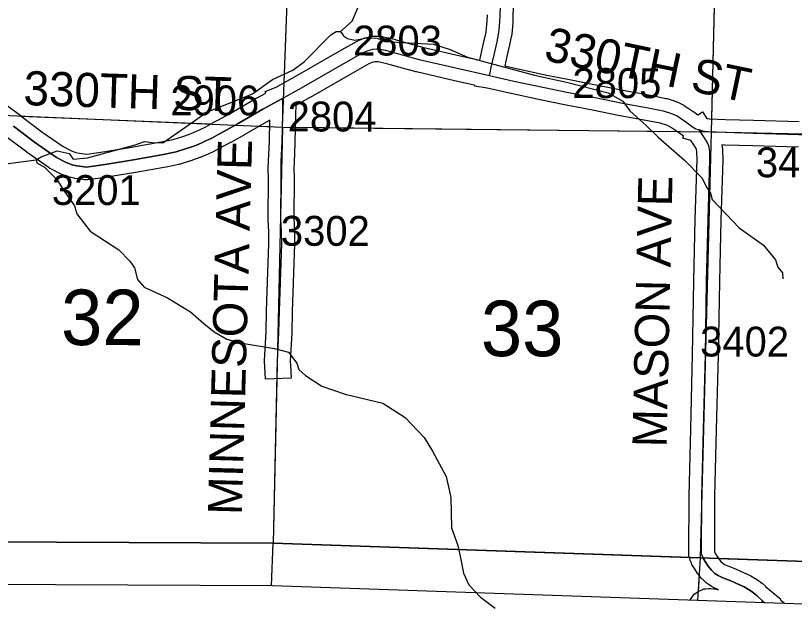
# Model space of a CAD drawing. Extents: x -157.2 to -99.3, y 12.2 to 46.2.
# Drawn here: x -121.887 to -120.062, y 16.098 to 17.522 of the extents above; entities that cross this region are included whole.
import ezdxf

# ---------------------------------------------------------------- set-up
doc = ezdxf.new("R2010")
doc.units = 0
for name, color, linetype in [('tdCoClipBndry', 7, 'Continuous'), ('tdCoCoBndry', 7, 'Continuous'), ('tdCoCoBndryPart', 7, 'Continuous'), ('tdCoHydroRiver', 7, 'Continuous'), ('tdCoSecRdNmbr', 7, 'Continuous'), ('tdCoSecRdTxt', 7, 'Continuous'), ('tdCoSecRteBand', 7, 'Continuous'), ('tdCoSecRteCL', 7, 'Continuous'), ('tdCoSectLine', 7, 'Continuous'), ('tdCoSectLinePart', 7, 'Continuous'), ('tdCoSectNmbr', 7, 'Continuous'), ('tdCoSurfGravel', 7, 'Continuous'), ('tdCoTwpBndryShd', 7, 'Continuous')]:
    doc.layers.add(name, color=color, linetype=linetype)

msp = doc.modelspace()

# ---------------------------------------------------------------- linework, layer by layer
at = {"layer": 'tdCoClipBndry'}
msp.add_lwpolyline([(-111.0246, 22.9691), (-111.0434, 22.5326), (-111.0561, 21.9745), (-111.0719, 20.984), (-111.0771, 19.9837), (-111.1462, 17.9819), (-111.1912, 16.9821), (-111.2294, 15.99), (-111.2338, 15.9645), (-111.2494, 15.9338), (-111.2745, 15.9103), (-111.3062, 15.8966), (-111.3319, 15.894), (-114.3202, 15.9719), (-115.3257, 16.007), (-116.3394, 16.0334), (-117.2968, 16.0725), (-118.2968, 16.0994), (-119.2937, 16.1176), (-121.2846, 16.1857), (-122.302, 16.1905), (-125.2749, 16.2789)], dxfattribs=at)
at = {"layer": 'tdCoCoBndry'}
msp.add_lwpolyline([(-125.2718, 16.3788), (-124.2853, 16.348), (-123.2872, 16.3208), (-122.2991, 16.2904), (-121.2827, 16.2857), (-120.2826, 16.2516), (-119.2903, 16.2175), (-118.2945, 16.1993), (-117.2934, 16.1724), (-116.3354, 16.1333), (-115.3226, 16.1069), (-114.3176, 16.0718), (-113.322, 16.0489), (-112.3179, 16.0198), (-111.3293, 15.9939)], dxfattribs=at)
at = {"layer": 'tdCoCoBndryPart'}
for points in [[(-122.8647, 16.3078), (-122.2991, 16.2904), (-121.2827, 16.2857), (-120.3079, 16.2525)], [(-120.2401, 16.2502), (-119.3204, 16.2186)]]:
    msp.add_lwpolyline(points, dxfattribs=at)
at = {"layer": 'tdCoHydroRiver'}
for points in [[(-121.1256, 17.4844), (-121.0982, 17.5089), (-121.0847, 17.5401), (-121.0686, 17.6091), (-121.0588, 17.6214), (-121.0188, 17.6977), (-120.986, 17.7441), (-120.9355, 17.8012), (-120.906, 17.843), (-120.8574, 17.8874), (-120.7868, 17.9313), (-120.748, 17.9649), (-120.7219, 17.9973), (-120.6995, 18.0662), (-120.6763, 18.1066), (-120.6627, 18.1441)], [(-121.7891, 17.2051), (-121.7608, 17.1985), (-121.7516, 17.1857), (-121.7183, 17.1885), (-121.6065, 17.219), (-121.5841, 17.2267), (-121.5667, 17.2249), (-121.5415, 17.2242), (-121.4385, 17.2956), (-121.3316, 17.3385), (-121.2849, 17.3719), (-121.237, 17.3943), (-121.2096, 17.4141), (-121.1479, 17.4771), (-121.1351, 17.4846), (-121.1256, 17.4844)], [(-121.1256, 17.4844), (-121.118, 17.4747), (-121.1087, 17.4681), (-121.0915, 17.4645), (-121.0645, 17.4701), (-121.0393, 17.4694), (-121.0221, 17.461), (-120.9071, 17.4548), (-120.868, 17.4426), (-120.8274, 17.4242), (-120.6708, 17.382), (-120.5955, 17.3658), (-120.4983, 17.3411), (-120.4641, 17.3212), (-120.4474, 17.2986), (-120.4088, 17.2644), (-120.3812, 17.2369), (-120.3195, 17.1831), (-120.2781, 17.1409), (-120.2676, 17.1201), (-120.2585, 17.1057), (-120.2542, 17.0914), (-120.1913, 17.025), (-120.134, 16.9839), (-120.1065, 16.9501), (-120.1007, 16.9325), (-120.09, 16.9196), (-120.0888, 16.9054)], [(-121.838, 17.1837), (-121.8266, 17.1907), (-121.7891, 17.2051)], [(-121.9093, 17.1747), (-121.838, 17.1837)], [(-121.838, 17.1837), (-121.8365, 17.1772), (-121.8189, 17.1667), (-121.7902, 17.138)], [(-121.7902, 17.138), (-121.7734, 17.1121), (-121.7488, 17.0765), (-121.7429, 17.0572), (-121.7121, 17.0166), (-121.6448, 16.9732), (-121.6185, 16.947), (-121.6078, 16.9309), (-121.6007, 16.9039), (-121.5854, 16.8861), (-121.5308, 16.861), (-121.4765, 16.8279), (-121.4457, 16.8003), (-121.421, 16.7807), (-121.3914, 16.7641), (-121.3601, 16.7553), (-121.28, 16.7421), (-121.2471, 16.7333), (-121.2273, 16.7075), (-121.2229, 16.6932), (-121.2075, 16.6786), (-121.1688, 16.6538), (-121.114, 16.635), (-121.0263, 16.6137), (-120.9735, 16.5807), (-120.929, 16.5337), (-120.9094, 16.5016), (-120.8778, 16.4423), (-120.8665, 16.3931), (-120.8653, 16.3221), (-120.8507, 16.2806), (-120.845, 16.2552), (-120.8367, 16.2155), (-120.8248, 16.1884), (-120.7972, 16.1592), (-120.763, 16.134)]]:
    msp.add_lwpolyline(points, dxfattribs=at)
at = {"layer": 'tdCoSecRteBand'}
for points in [[(-120.7165, 17.641), (-120.7212, 17.5217), (-120.7217, 17.5063), (-120.7217, 17.5056), (-120.7218, 17.5048), (-120.7233, 17.4868), (-120.7233, 17.4861), (-120.7234, 17.4854), (-120.7249, 17.474), (-120.7251, 17.4729), (-120.7253, 17.4718), (-120.729, 17.454), (-120.729, 17.4538), (-120.7291, 17.4536), (-120.7353, 17.4262), (-120.7353, 17.4261), (-120.7353, 17.4259), (-120.7404, 17.404), (-120.713, 17.3978), (-120.6416, 17.3826), (-120.5889, 17.372), (-120.5231, 17.3592), (-120.523, 17.3592), (-120.5229, 17.3592), (-120.4591, 17.3462), (-120.3951, 17.3347), (-120.3947, 17.3346), (-120.3944, 17.3345), (-120.363, 17.3281), (-120.3616, 17.3278), (-120.3602, 17.3274), (-120.3434, 17.3222), (-120.3428, 17.322), (-120.3421, 17.3218), (-120.336, 17.3195), (-120.3346, 17.3191), (-120.3333, 17.3184), (-120.3239, 17.314), (-120.3217, 17.313), (-120.3198, 17.3116), (-120.2993, 17.2976), (-120.2989, 17.2973), (-120.2985, 17.297), (-120.288, 17.2893), (-120.2774, 17.2964), (-120.2669, 17.2807), (-120.2668, 17.2807), (-120.2619, 17.2801), (-120.2233, 17.2786), (-120.1578, 17.2767), (-120.0504, 17.2735)], [(-121.7206, 17.1972), (-121.7133, 17.198), (-121.6768, 17.2038), (-121.6768, 17.2038), (-121.6767, 17.2038), (-121.615, 17.2134), (-121.5457, 17.2261), (-121.5174, 17.2319), (-121.495, 17.2389), (-121.4833, 17.2429), (-121.4734, 17.2465), (-121.4608, 17.2517), (-121.4543, 17.2551), (-121.454, 17.2552), (-121.4538, 17.2554), (-121.4408, 17.2617), (-121.4244, 17.2707), (-121.424, 17.271), (-121.4236, 17.2712), (-121.411, 17.2776), (-121.3797, 17.295), (-121.3225, 17.3283), (-121.3223, 17.3285), (-121.322, 17.3286), (-121.3005, 17.3406), (-121.3019, 17.344), (-121.2758, 17.3544), (-121.2262, 17.382), (-121.1214, 17.4424), (-121.1213, 17.4424), (-121.1211, 17.4425), (-121.0866, 17.462), (-121.0849, 17.4629), (-121.0831, 17.4636), (-121.0715, 17.4683), (-121.0698, 17.469), (-121.068, 17.4695), (-121.0569, 17.4725), (-121.0536, 17.4734), (-121.0501, 17.4735), (-121.042, 17.4737), (-121.041, 17.4737), (-121.0401, 17.4737), (-121.0324, 17.4735), (-121.03, 17.4734), (-121.0275, 17.4729), (-121.014, 17.4702), (-121.0131, 17.47), (-121.0123, 17.4698), (-120.9962, 17.4656), (-120.996, 17.4655), (-120.9958, 17.4655), (-120.9333, 17.4481), (-120.845, 17.4278), (-120.799, 17.4174), (-120.7938, 17.4395), (-120.7877, 17.4665), (-120.7843, 17.4829), (-120.783, 17.4924), (-120.7817, 17.509), (-120.7812, 17.5238)], [(-120.3068, 16.1523), (-120.3064, 16.1532), (-120.304, 16.1565), (-120.2998, 16.1622), (-120.2968, 16.1662), (-120.2927, 16.169), (-120.2887, 16.1718), (-120.2863, 16.1734), (-120.2836, 16.1746), (-120.2784, 16.1768), (-120.2739, 16.1787), (-120.269, 16.1792), (-120.2631, 16.1796), (-120.2609, 16.1798), (-120.2587, 16.1797), (-120.2511, 16.1792), (-120.248, 16.179), (-120.245, 16.1782), (-120.2394, 16.1766), (-120.2402, 16.1769), (-120.2414, 16.1774), (-120.2426, 16.178), (-120.2533, 16.1832), (-120.2547, 16.1839), (-120.256, 16.1847), (-120.2639, 16.1896), (-120.2664, 16.1912), (-120.2685, 16.1932), (-120.2764, 16.2006), (-120.2778, 16.2019), (-120.2791, 16.2035), (-120.2868, 16.2129), (-120.2877, 16.214), (-120.2885, 16.2152), (-120.2944, 16.2241), (-120.2946, 16.2243), (-120.2947, 16.2246), (-120.3004, 16.2334), (-120.302, 16.236), (-120.3031, 16.2388), (-120.3045, 16.2424), (-120.306, 16.2464), (-120.307, 16.2489), (-120.3075, 16.2516), (-120.3088, 16.258), (-120.3093, 16.2609), (-120.3093, 16.2638), (-120.3087, 16.3956), (-120.3087, 16.3959), (-120.3087, 16.3962), (-120.3048, 16.5538), (-120.3048, 16.5538), (-120.3048, 16.5538), (-120.3003, 16.728), (-120.2976, 16.8997), (-120.2976, 16.8999), (-120.2976, 16.9), (-120.2942, 17.045), (-120.2941, 17.0451), (-120.2941, 17.0452), (-120.2897, 17.1847), (-120.2902, 17.2018), (-120.2912, 17.2083), (-120.2923, 17.2108), (-120.2992, 17.2212), (-120.3046, 17.2291), (-120.323, 17.2347), (-120.3215, 17.2395), (-120.3337, 17.2484), (-120.3518, 17.2608), (-120.3576, 17.2636), (-120.3618, 17.2651), (-120.3765, 17.2696), (-120.406, 17.2757), (-120.4701, 17.2872), (-120.4704, 17.2873), (-120.4707, 17.2873), (-120.5347, 17.3004), (-120.6004, 17.3132), (-120.6005, 17.3132), (-120.6006, 17.3132), (-120.6536, 17.3238), (-120.6538, 17.3238), (-120.654, 17.3239), (-120.7257, 17.3392), (-120.7259, 17.3392), (-120.7261, 17.3393), (-120.7534, 17.3455), (-120.7819, 17.352), (-120.8107, 17.357), (-120.8104, 17.3584), (-120.8119, 17.3588), (-120.8583, 17.3693), (-120.8584, 17.3693), (-120.8584, 17.3694), (-120.9474, 17.3898), (-120.9481, 17.39), (-120.9487, 17.3902), (-121.0116, 17.4076), (-121.0266, 17.4115), (-121.0369, 17.4136), (-121.0411, 17.4137), (-121.0448, 17.4136), (-121.0508, 17.412), (-121.0588, 17.4087), (-121.0916, 17.3903), (-121.1965, 17.3299), (-121.1967, 17.3298), (-121.1968, 17.3297), (-121.222, 17.3157), (-121.2301, 17.3112), (-121.2305, 17.2914), (-121.2305, 17.2914), (-121.2305, 17.2914), (-121.2319, 17.2248), (-121.2319, 17.2244), (-121.232, 17.224), (-121.2342, 17.1786), (-121.2346, 17.1643), (-121.2339, 17.1423), (-121.2339, 17.1417), (-121.2339, 17.141), (-121.2349, 17.0471), (-121.2332, 17.0172), (-121.2332, 17.0165), (-121.2332, 17.0158), (-121.2329, 16.9875), (-121.2329, 16.9868), (-121.2329, 16.9861), (-121.2361, 16.8962), (-121.2384, 16.8288), (-121.2396, 16.7788), (-121.2396, 16.7784), (-121.2396, 16.778), (-121.243, 16.7124), (-121.2426, 16.7027), (-121.2412, 16.6728), (-121.3012, 16.6701), (-121.3025, 16.7001), (-121.303, 16.7112), (-121.3031, 16.7126), (-121.303, 16.714), (-121.2996, 16.7807), (-121.2983, 16.8304), (-121.2983, 16.8305), (-121.2983, 16.8306), (-121.2961, 16.8982), (-121.2961, 16.8982), (-121.2961, 16.8983), (-121.2929, 16.9876), (-121.2932, 17.0146), (-121.2948, 17.0447), (-121.2949, 17.0457), (-121.2949, 17.0467), (-121.2939, 17.141), (-121.2946, 17.1633), (-121.2947, 17.1643), (-121.2946, 17.1652), (-121.2941, 17.1808), (-121.2941, 17.181), (-121.2941, 17.1813), (-121.2919, 17.2265), (-121.2908, 17.2773), (-121.2925, 17.2764), (-121.3497, 17.243), (-121.35, 17.2428), (-121.3503, 17.2426), (-121.3824, 17.2249), (-121.3828, 17.2246), (-121.3833, 17.2244), (-121.3959, 17.218), (-121.4125, 17.2088), (-121.4131, 17.2085), (-121.4138, 17.2082), (-121.4271, 17.2016), (-121.4344, 17.1978), (-121.4356, 17.1973), (-121.4367, 17.1968), (-121.451, 17.1909), (-121.4516, 17.1906), (-121.4523, 17.1904), (-121.4631, 17.1864), (-121.4634, 17.1863), (-121.4637, 17.1862), (-121.476, 17.182), (-121.4763, 17.1819), (-121.4766, 17.1818), (-121.5008, 17.1742), (-121.5023, 17.1737), (-121.5038, 17.1734), (-121.5339, 17.1672), (-121.5342, 17.1672), (-121.5345, 17.1671), (-121.6046, 17.1543), (-121.605, 17.1542), (-121.6054, 17.1542), (-121.6675, 17.1445), (-121.7046, 17.1386), (-121.7054, 17.1385), (-121.7062, 17.1384), (-121.7178, 17.1372), (-121.7213, 17.1368), (-121.7248, 17.1373), (-121.7344, 17.1385), (-121.7349, 17.1386), (-121.7354, 17.1387), (-121.7475, 17.1406), (-121.7482, 17.1407), (-121.7489, 17.1409), (-121.7605, 17.1434), (-121.7629, 17.1439), (-121.7651, 17.1447), (-121.7784, 17.1499), (-121.7799, 17.1505), (-121.7813, 17.1512), (-121.8043, 17.1631), (-121.806, 17.164), (-121.8076, 17.1651), (-121.8594, 17.2011), (-121.8599, 17.2014), (-121.8603, 17.2018), (-121.9092, 17.2386)], [(-121.9506, 17.343), (-121.8737, 17.287), (-121.8735, 17.2868), (-121.8733, 17.2867), (-121.8247, 17.25), (-121.775, 17.2155), (-121.7552, 17.2053), (-121.7456, 17.2015), (-121.7371, 17.1997), (-121.7262, 17.198), (-121.7206, 17.1972)], [(-120.0521, 17.2135), (-120.1596, 17.2167), (-120.1596, 17.2167), (-120.1596, 17.2167), (-120.2252, 17.2187), (-120.2253, 17.2187), (-120.2254, 17.2187), (-120.2321, 17.2189), (-120.2306, 17.2093), (-120.2303, 17.2073), (-120.2302, 17.2053), (-120.2297, 17.1853), (-120.2297, 17.1845), (-120.2297, 17.1836), (-120.2342, 17.0434), (-120.2376, 16.8987), (-120.2403, 16.7269), (-120.2403, 16.7268), (-120.2403, 16.7266), (-120.2448, 16.5523), (-120.2487, 16.395), (-120.2493, 16.2664), (-120.2491, 16.2656), (-120.2485, 16.264), (-120.2482, 16.2632), (-120.2443, 16.2571), (-120.2394, 16.2497), (-120.2339, 16.243), (-120.2296, 16.239), (-120.2255, 16.2364), (-120.2175, 16.2325), (-120.2, 16.2258), (-120.1992, 16.2255), (-120.1983, 16.2251), (-120.1793, 16.2165), (-120.1793, 16.2165), (-120.1792, 16.2164), (-120.1669, 16.2108), (-120.1654, 16.2101), (-120.1641, 16.2093), (-120.1537, 16.2031), (-120.1535, 16.203), (-120.1533, 16.2029), (-120.1449, 16.1977), (-120.143, 16.1965), (-120.1412, 16.195), (-120.1383, 16.1925), (-120.1381, 16.1927), (-120.1294, 16.1849), (-120.1294, 16.1849), (-120.1292, 16.1847), (-120.1163, 16.1733), (-120.0935, 16.1551), (-120.0945, 16.1539), (-120.0933, 16.1528), (-120.0934, 16.1527), (-120.0846, 16.1447)]]:
    msp.add_lwpolyline(points, dxfattribs=at)
at = {"layer": 'tdCoSecRteCL'}
for p, q in [((-120.1386, 16.1465), (-120.1356, 16.1503)), ((-120.1356, 16.1503), (-120.131, 16.1463))]:
    msp.add_line(p, q, dxfattribs=at)
for points in [[(-120.776, 17.3814), (-120.7741, 17.3921), (-120.7719, 17.4012), (-120.7645, 17.4328), (-120.7584, 17.4602), (-120.7547, 17.4779), (-120.7532, 17.4893), (-120.7517, 17.5073), (-120.7512, 17.5228), (-120.7465, 17.6422), (-120.7455, 17.6863), (-120.7433, 17.725), (-120.7428, 17.7524), (-120.7401, 17.8449), (-120.7364, 17.9253), (-120.7342, 18.0012), (-120.7325, 18.0328), (-120.7305, 18.123), (-120.7273, 18.1983), (-120.7238, 18.305), (-120.7216, 18.3721)], [(-121.2629, 17.3273), (-121.2115, 17.3559), (-121.1064, 17.4163), (-121.0719, 17.4358), (-121.0603, 17.4405), (-121.0492, 17.4435), (-121.0411, 17.4437), (-121.0334, 17.4435), (-121.0198, 17.4408), (-121.0038, 17.4366), (-120.9407, 17.4191), (-120.8517, 17.3986), (-120.776, 17.3814)], [(-120.776, 17.3814), (-120.7195, 17.3685), (-120.6477, 17.3532), (-120.5947, 17.3426), (-120.5289, 17.3298), (-120.4647, 17.3167), (-120.4004, 17.3051), (-120.3691, 17.2987), (-120.3523, 17.2935), (-120.3461, 17.2913), (-120.3367, 17.2869), (-120.3163, 17.2728), (-120.3005, 17.2612), (-120.2924, 17.2568), (-120.2856, 17.2548)], [(-121.2629, 17.3273), (-121.3074, 17.3024), (-121.3648, 17.2689), (-121.3969, 17.2511), (-121.41, 17.2445), (-121.427, 17.2351), (-121.4406, 17.2284), (-121.4482, 17.2245), (-121.4625, 17.2186), (-121.4734, 17.2146), (-121.4857, 17.2104), (-121.5099, 17.2028), (-121.5399, 17.1966), (-121.61, 17.1838), (-121.6721, 17.1742), (-121.7094, 17.1683), (-121.7209, 17.167), (-121.7306, 17.1683), (-121.7427, 17.1702), (-121.7542, 17.1727), (-121.7676, 17.1779), (-121.7905, 17.1897), (-121.8423, 17.2257), (-121.8914, 17.2627)], [(-121.2725, 16.7014), (-121.273, 16.7125), (-121.2696, 16.7796), (-121.2683, 16.8296), (-121.2661, 16.8972), (-121.2629, 16.9872), (-121.2632, 17.0156), (-121.2649, 17.0464), (-121.2639, 17.1413), (-121.2646, 17.1643), (-121.2642, 17.1798), (-121.2619, 17.2254), (-121.2605, 17.292), (-121.26, 17.3174), (-121.2607, 17.3219), (-121.2629, 17.3273)], [(-120.1356, 16.1503), (-120.1491, 16.1623), (-120.1607, 16.1722), (-120.1691, 16.1773), (-120.1794, 16.1835), (-120.1918, 16.1892), (-120.2107, 16.1978), (-120.2295, 16.205), (-120.2401, 16.2101), (-120.248, 16.2151), (-120.2559, 16.2225), (-120.2635, 16.2318), (-120.2694, 16.2407), (-120.2751, 16.2496), (-120.2765, 16.2532), (-120.2781, 16.2572), (-120.2793, 16.2636), (-120.2787, 16.3954), (-120.2748, 16.553), (-120.2703, 16.7274), (-120.2676, 16.8993), (-120.2642, 17.0443), (-120.2597, 17.1846), (-120.2602, 17.2046), (-120.2622, 17.2169), (-120.2659, 17.2253), (-120.2743, 17.2378), (-120.2856, 17.2548)], [(-120.2856, 17.2548), (-120.28, 17.2531), (-120.2724, 17.2511), (-120.2642, 17.2501), (-120.2243, 17.2487), (-120.1587, 17.2467), (-120.0512, 17.2435), (-119.8549, 17.2398), (-119.7526, 17.2379)]]:
    msp.add_lwpolyline(points, dxfattribs=at)
at = {"layer": 'tdCoSectLine'}
for points in [[(-121.2615, 17.2608), (-121.224, 18.2659)], [(-120.2332, 18.2337), (-120.2568, 17.2498)], [(-122.2492, 17.3025), (-121.2615, 17.2608)], [(-121.2615, 17.2608), (-121.2827, 16.2857)], [(-121.2615, 17.2608), (-120.2568, 17.2498)], [(-120.2568, 17.2498), (-120.2826, 16.2516)], [(-120.2568, 17.2498), (-119.2498, 17.228)], [(-122.2991, 16.2904), (-121.2827, 16.2857)], [(-121.287, 16.1857), (-121.2827, 16.2857)], [(-121.2827, 16.2857), (-120.2826, 16.2516)], [(-120.2826, 16.2516), (-120.2886, 16.1516)], [(-120.2826, 16.2516), (-119.2903, 16.2175)]]:
    msp.add_lwpolyline(points, dxfattribs=at)
at = {"layer": 'tdCoSectLinePart'}
for points in [[(-121.2576, 17.3647), (-121.224, 18.2659)], [(-120.2332, 18.2337), (-120.256, 17.2798)], [(-121.8748, 17.2867), (-121.4307, 17.268)], [(-121.316, 17.2631), (-121.2917, 17.2621)], [(-121.2316, 17.2605), (-120.3379, 17.2507)], [(-121.2733, 16.7168), (-121.2827, 16.2857)], [(-122.2991, 16.2904), (-121.2827, 16.2857)], [(-121.287, 16.1857), (-121.2827, 16.2857)], [(-121.2827, 16.2857), (-120.3079, 16.2525)], [(-120.2401, 16.2502), (-119.3204, 16.2186)], [(-120.2851, 16.2104), (-120.2873, 16.1727)]]:
    msp.add_lwpolyline(points, dxfattribs=at)
at = {"layer": 'tdCoSurfGravel'}
msp.add_line((-120.1386, 16.1465), (-120.1356, 16.1503), dxfattribs=at)
for points in [[(-120.776, 17.3814), (-120.7741, 17.3921), (-120.7719, 17.4012), (-120.7645, 17.4328), (-120.7584, 17.4602), (-120.7547, 17.4779), (-120.7532, 17.4893), (-120.7517, 17.5073), (-120.7512, 17.5228), (-120.7465, 17.6422), (-120.7455, 17.6863), (-120.7433, 17.725), (-120.7428, 17.7524), (-120.7401, 17.8449), (-120.7364, 17.9253), (-120.7342, 18.0012), (-120.7325, 18.0328), (-120.7305, 18.123), (-120.7273, 18.1983), (-120.7238, 18.305), (-120.7216, 18.3721)], [(-121.8914, 17.2627), (-121.8423, 17.2257), (-121.7905, 17.1897), (-121.7676, 17.1779), (-121.7542, 17.1727), (-121.7427, 17.1702), (-121.7306, 17.1683), (-121.7209, 17.167), (-121.7094, 17.1683), (-121.6721, 17.1742), (-121.61, 17.1838), (-121.5399, 17.1966), (-121.5099, 17.2028), (-121.4857, 17.2104), (-121.4734, 17.2146), (-121.4625, 17.2186), (-121.4482, 17.2245), (-121.4406, 17.2284), (-121.427, 17.2351), (-121.41, 17.2445), (-121.3969, 17.2511), (-121.3648, 17.2689), (-121.3074, 17.3024), (-121.2629, 17.3273), (-121.2115, 17.3559), (-121.1064, 17.4163), (-121.0719, 17.4358), (-121.0603, 17.4405), (-121.0492, 17.4435), (-121.0411, 17.4437), (-121.0334, 17.4435), (-121.0198, 17.4408), (-121.0038, 17.4366), (-120.9407, 17.4191), (-120.8517, 17.3986), (-120.776, 17.3814)], [(-120.776, 17.3814), (-120.7195, 17.3685), (-120.6477, 17.3532), (-120.5947, 17.3426), (-120.5289, 17.3298), (-120.4647, 17.3167), (-120.4004, 17.3051), (-120.3691, 17.2987), (-120.3523, 17.2935), (-120.3461, 17.2913), (-120.3367, 17.2869), (-120.3163, 17.2728), (-120.3005, 17.2612), (-120.2924, 17.2568), (-120.2856, 17.2548)], [(-121.2725, 16.7014), (-121.273, 16.7125), (-121.2696, 16.7796), (-121.2683, 16.8296), (-121.2661, 16.8972), (-121.2629, 16.9872), (-121.2632, 17.0156), (-121.2649, 17.0464), (-121.2639, 17.1413), (-121.2646, 17.1643), (-121.2642, 17.1798), (-121.2619, 17.2254), (-121.2605, 17.292), (-121.26, 17.3174), (-121.2607, 17.3219), (-121.2629, 17.3273)], [(-120.2856, 17.2548), (-120.28, 17.2531), (-120.2724, 17.2511), (-120.2642, 17.2501), (-120.2243, 17.2487), (-120.1587, 17.2467), (-120.0512, 17.2435), (-119.8549, 17.2398), (-119.7526, 17.2379)], [(-120.2765, 16.2532), (-120.2781, 16.2572), (-120.2793, 16.2636), (-120.2787, 16.3954), (-120.2748, 16.553), (-120.2703, 16.7274), (-120.2676, 16.8993), (-120.2642, 17.0443), (-120.2597, 17.1846), (-120.2602, 17.2046), (-120.2622, 17.2169), (-120.2659, 17.2253), (-120.2743, 17.2378), (-120.2856, 17.2548)], [(-120.2765, 16.2532), (-120.2751, 16.2496), (-120.2694, 16.2407), (-120.2635, 16.2318), (-120.2559, 16.2225), (-120.248, 16.2151), (-120.2401, 16.2101), (-120.2295, 16.205), (-120.2107, 16.1978), (-120.1918, 16.1892), (-120.1794, 16.1835), (-120.1691, 16.1773), (-120.1607, 16.1722), (-120.1491, 16.1623), (-120.1356, 16.1503), (-120.131, 16.1463)]]:
    msp.add_lwpolyline(points, dxfattribs=at)
at = {"layer": 'tdCoTwpBndryShd'}
msp.add_lwpolyline([(-111.1098, 23.9712), (-111.1245, 22.9706), (-111.1433, 22.5359), (-111.156, 21.9765), (-111.1718, 20.985), (-111.177, 19.9871), (-111.2136, 18.9878), (-111.2461, 17.9853), (-111.291, 16.9863), (-111.3293, 15.9939), (-112.3179, 16.0198), (-113.322, 16.0489), (-114.3176, 16.0718), (-115.3226, 16.1069), (-116.3354, 16.1333), (-117.2934, 16.1724), (-118.2945, 16.1993), (-119.2903, 16.2175), (-120.2826, 16.2516), (-121.2827, 16.2857), (-122.2991, 16.2904), (-123.2872, 16.3208), (-124.2853, 16.348), (-125.2718, 16.3788)], dxfattribs=at)

# ---------------------------------------------------------------- texts
at = {"layer": 'tdCoSecRdNmbr'}
for s, rotation, p in [('2803', 359.9081, (-121.096, 17.4285)), ('2805', 359.9085, (-120.5819, 17.3289)), ('2906', 359.9078, (-121.5239, 17.2884)), ('2804', 359.908, (-121.2492, 17.2506)), ('3401', 359.9089, (-120.1521, 17.1433)), ('3201', 359.9076, (-121.8016, 17.0784)), ('3302', 359.908, (-121.2649, 16.9828)), ('3402', 359.9088, (-120.2827, 16.7234))]:
    msp.add_text(s, height=0.07, rotation=rotation, dxfattribs=at).set_placement(p)
at = {"layer": 'tdCoSecRdTxt'}
for s, rotation, p in [('330TH ST', 348.1549, (-120.6512, 17.4179)), ('330TH ST', 358.2184, (-121.8686, 17.3124)), ('MINNESOTA AVE', 88.4415, (-121.3562, 16.3514)), ('MASON AVE', 88.7248, (-120.3615, 16.5099))]:
    msp.add_text(s, height=0.08, rotation=rotation, dxfattribs=at).set_placement(p)
at = {"layer": 'tdCoSectNmbr'}
for s, rotation, p in [('32', 359.9076, (-121.78, 16.7501)), ('33', 359.9083, (-120.7964, 16.7241))]:
    msp.add_text(s, height=0.13, rotation=rotation, dxfattribs=at).set_placement(p)

doc.saveas('drawing.dxf')
